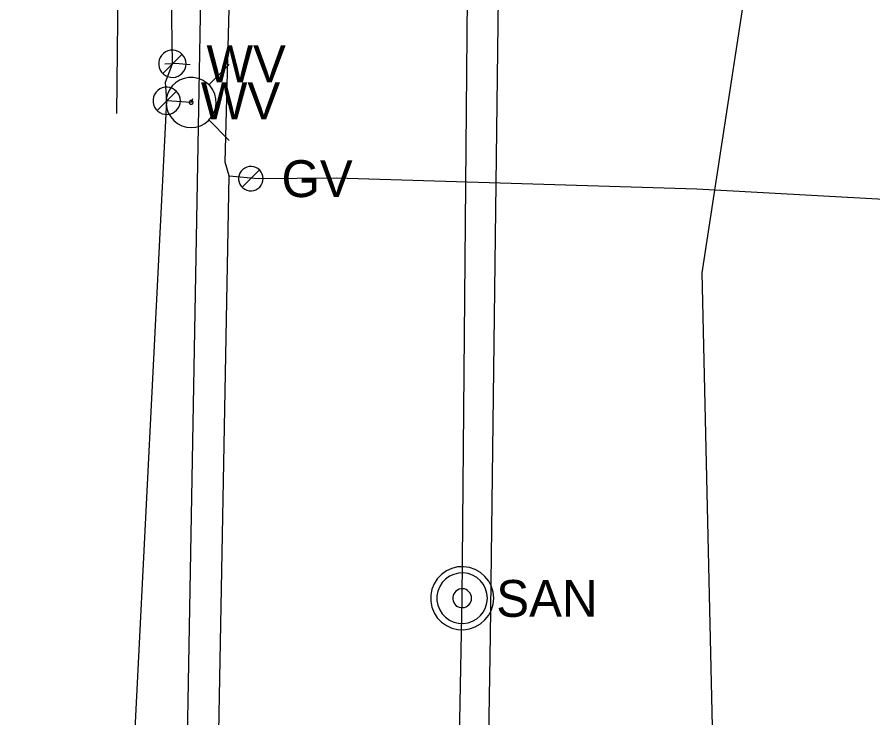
# Model space of a CAD drawing. Extents: x 600849 to 606371, y 330010 to 403088.
# Drawn here: x 601956 to 602045.4, y 358799.1 to 358872.3 of the extents above; entities that cross this region are included whole.
import ezdxf

# ---------------------------------------------------------------- set-up
doc = ezdxf.new("R2010")
doc.units = 0
for name, color, linetype in [('E_LTG_CID', 7, 'Continuous'), ('E_UTL_FO_UG', 7, 'Continuous'), ('E_UTL_G', 7, 'Continuous'), ('E_UTL_G_UG', 7, 'Continuous'), ('E_UTL_Overhead', 7, 'Continuous'), ('E_UTL_SAN', 7, 'Continuous'), ('E_UTL_SAN_UG', 7, 'Continuous'), ('E_UTL_T_UG', 7, 'Continuous'), ('E_UTL_W', 7, 'Continuous'), ('E_UTL_W_UG', 7, 'Continuous'), ('E_UTL_WHydrant', 7, 'Continuous')]:
    doc.layers.add(name, color=color, linetype=linetype)

msp = doc.modelspace()

# ---------------------------------------------------------------- linework, layer by layer
at = {"layer": 'E_LTG_CID'}
msp.add_lwpolyline([(602029.676, 358261.023), (602031.216, 358372.233), (602029.416, 358410.793), (602029.396, 358411.703), (602028.486, 358444.533), (602024.856, 358545.163), (602023.906, 358565.143), (602024.406, 358606.903), (602027.836, 358723.313), (602029.146, 358745.893), (602029.116, 358746.843), (602028.976, 358747.803), (602028.836, 358790.532), (602027.596, 358845.622), (602033.156, 358882.012), (602037.926, 358914.242), (602041.466, 358926.942), (602041.886, 358927.882), (602042.886, 358957.982), (602042.926, 359036.972), (602042.939, 359054.769), (602043.688, 359086.991)], dxfattribs=at)
at = {"layer": 'E_UTL_FO_UG'}
msp.add_lwpolyline([(601966.425, 358862.282), (601968, 359008.433), (601970.008, 359149.749), (601971.78, 359287.042), (601980.984, 359310.779), (601974.591, 359426.552), (601974.813, 359524.745), (601975.774, 359531.066), (601977.664, 359680.73)], dxfattribs=at)
at = {"layer": 'E_UTL_G'}
for points in [[(601981.714, 358855.455), (601981.691, 358855.698), (601981.622, 358855.932), (601981.511, 358856.149), (601981.36, 358856.341), (601981.175, 358856.501), (601980.964, 358856.623), (601980.734, 358856.702), (601980.492, 358856.737), (601980.248, 358856.726), (601980.011, 358856.668), (601979.789, 358856.567), (601979.591, 358856.425), (601979.422, 358856.249), (601979.29, 358856.043), (601979.2, 358855.817), (601979.154, 358855.577), (601979.154, 358855.333), (601979.2, 358855.094), (601979.29, 358854.867), (601979.422, 358854.662), (601979.591, 358854.485), (601979.789, 358854.344), (601980.011, 358854.243), (601980.248, 358854.185), (601980.492, 358854.173), (601980.734, 358854.208), (601980.964, 358854.288), (601981.175, 358854.41), (601981.36, 358854.57), (601981.511, 358854.761), (601981.622, 358854.978), (601981.691, 358855.212), (601981.714, 358855.455)], [(601979.524, 358854.548), (601981.338, 358856.363)]]:
    msp.add_lwpolyline(points, dxfattribs=at)
at = {"layer": 'E_UTL_G_UG'}
for points in [[(601969.3, 358335.164), (601969.469, 358373.422), (601969.548, 358373.826), (601970.593, 358406.99), (601971.699, 358477.804), (601971.836, 358514.683), (601972.528, 358530.16), (601973.756, 358574.461), (601974.539, 358606.443), (601974.196, 358624.273), (601974.162, 358648.393), (601975.428, 358675.009), (601975.438, 358676.134), (601976.315, 358756.338), (601978.179, 358855.75), (601977.759, 358857.171), (601978.877, 358899.957), (601979.184, 358959.064), (601980.091, 359021.899), (601980.957, 359082.79)], [(601978.179, 358855.75), (601981.185, 358855.483), (601989.343, 358855.527), (602027.03, 358854.377), (602072.408, 358851.869), (602088.275, 358853.325)]]:
    msp.add_lwpolyline(points, dxfattribs=at)
at = {"layer": 'E_UTL_Overhead'}
msp.add_lwpolyline([(601956.046, 357297.305), (601956.016, 357419.225), (601957.746, 357549.115), (601960.436, 357702.585), (601963.016, 358010.514), (601965.296, 358142.364), (601966.976, 358349.713), (601973.656, 358787.782), (601976.746, 358958.922), (601977.971, 359111.945)], dxfattribs=at)
at = {"layer": 'E_UTL_SAN'}
for points in [[(602005.808, 358811.604), (602005.748, 358812.228), (602005.571, 358812.83), (602005.284, 358813.388), (602004.896, 358813.881), (602004.422, 358814.292), (602003.879, 358814.605), (602003.286, 358814.81), (602002.665, 358814.9), (602002.038, 358814.87), (602001.428, 358814.722), (602000.858, 358814.461), (602000.347, 358814.097), (601999.914, 358813.643), (601999.575, 358813.116), (601999.341, 358812.533), (601999.223, 358811.917), (601999.223, 358811.29), (601999.341, 358810.674), (601999.575, 358810.091), (601999.914, 358809.564), (602000.347, 358809.11), (602000.858, 358808.746), (602001.428, 358808.485), (602002.038, 358808.337), (602002.665, 358808.307), (602003.286, 358808.397), (602003.879, 358808.602), (602004.422, 358808.915), (602004.896, 358809.326), (602005.284, 358809.819), (602005.571, 358810.377), (602005.748, 358810.979), (602005.808, 358811.604)], [(602005.148, 358811.604), (602005.1, 358812.103), (602004.959, 358812.585), (602004.729, 358813.031), (602004.418, 358813.425), (602004.039, 358813.754), (602003.604, 358814.005), (602003.13, 358814.169), (602002.633, 358814.241), (602002.132, 358814.217), (602001.644, 358814.098), (602001.188, 358813.89), (602000.779, 358813.599), (602000.432, 358813.235), (602000.161, 358812.813), (601999.975, 358812.347), (601999.88, 358811.854), (601999.88, 358811.353), (601999.975, 358810.86), (602000.161, 358810.394), (602000.432, 358809.972), (602000.779, 358809.608), (602001.188, 358809.317), (602001.644, 358809.109), (602002.132, 358808.99), (602002.633, 358808.967), (602003.13, 358809.038), (602003.604, 358809.202), (602004.039, 358809.453), (602004.418, 358809.782), (602004.729, 358810.176), (602004.959, 358810.622), (602005.1, 358811.104), (602005.148, 358811.604)], [(602003.498, 358811.604), (602003.48, 358811.791), (602003.427, 358811.971), (602003.341, 358812.139), (602003.224, 358812.287), (602003.082, 358812.41), (602002.919, 358812.504), (602002.741, 358812.566), (602002.555, 358812.592), (602002.367, 358812.583), (602002.184, 358812.539), (602002.013, 358812.461), (602001.859, 358812.352), (602001.729, 358812.215), (602001.628, 358812.057), (602001.558, 358811.882), (602001.522, 358811.698), (602001.522, 358811.509), (602001.558, 358811.325), (602001.628, 358811.15), (602001.729, 358810.992), (602001.859, 358810.855), (602002.013, 358810.746), (602002.184, 358810.668), (602002.367, 358810.624), (602002.555, 358810.615), (602002.741, 358810.641), (602002.919, 358810.703), (602003.082, 358810.797), (602003.224, 358810.92), (602003.341, 358811.068), (602003.427, 358811.236), (602003.48, 358811.416), (602003.498, 358811.604)]]:
    msp.add_lwpolyline(points, dxfattribs=at)
at = {"layer": 'E_UTL_SAN_UG'}
for p, q in [((602002.506, 358811.602), (602005.677, 359163.828)), ((601996.136, 358449.583), (602002.506, 358811.602))]:
    msp.add_line(p, q, dxfattribs=at)
at = {"layer": 'E_UTL_T_UG'}
msp.add_lwpolyline([(601985.646, 357358.935), (601986.406, 357428.055), (601986.396, 357429.645), (601987.196, 357516.235), (601986.046, 357577.095), (601985.726, 357579.205), (601987.736, 357645.925), (601988.776, 357774.044), (601990.426, 357844.454), (601989.936, 357872.744), (601990.016, 357983.074), (601991.576, 358034.884), (601991.916, 358081.984), (601991.286, 358126.564), (601994.656, 358223.184), (601998.896, 358359.093), (602001.276, 358506.913), (602006.476, 358656.573), (602005.146, 358789.692), (602005.216, 358791.322), (602005.466, 358807.702), (602007.514, 358972.137), (602009.768, 359124.482)], dxfattribs=at)
at = {"layer": 'E_UTL_W'}
for points in [[(601973.662, 358867.462), (601973.636, 358867.732), (601973.56, 358867.992), (601973.436, 358868.233), (601973.268, 358868.446), (601973.063, 358868.624), (601972.829, 358868.759), (601972.572, 358868.848), (601972.304, 358868.887), (601972.033, 358868.874), (601971.77, 358868.81), (601971.523, 358868.697), (601971.302, 358868.54), (601971.115, 358868.344), (601970.969, 358868.116), (601970.868, 358867.864), (601970.817, 358867.598), (601970.817, 358867.327), (601970.868, 358867.061), (601970.969, 358866.809), (601971.115, 358866.581), (601971.302, 358866.385), (601971.523, 358866.228), (601971.77, 358866.115), (601972.033, 358866.051), (601972.304, 358866.038), (601972.572, 358866.077), (601972.829, 358866.165), (601973.063, 358866.301), (601973.268, 358866.478), (601973.436, 358866.691), (601973.56, 358866.932), (601973.636, 358867.193), (601973.662, 358867.462)], [(601971.228, 358866.454), (601973.244, 358868.47)], [(601973.072, 358863.592), (601973.046, 358863.862), (601972.97, 358864.122), (601972.846, 358864.363), (601972.678, 358864.576), (601972.473, 358864.754), (601972.239, 358864.889), (601971.982, 358864.978), (601971.714, 358865.017), (601971.443, 358865.004), (601971.18, 358864.94), (601970.933, 358864.827), (601970.712, 358864.67), (601970.525, 358864.474), (601970.379, 358864.246), (601970.278, 358863.994), (601970.227, 358863.728), (601970.227, 358863.457), (601970.278, 358863.191), (601970.379, 358862.939), (601970.525, 358862.711), (601970.712, 358862.515), (601970.933, 358862.358), (601971.18, 358862.245), (601971.443, 358862.181), (601971.714, 358862.168), (601971.982, 358862.207), (601972.239, 358862.295), (601972.473, 358862.431), (601972.678, 358862.608), (601972.846, 358862.821), (601972.97, 358863.062), (601973.046, 358863.323), (601973.072, 358863.592)], [(601970.638, 358862.584), (601972.654, 358864.6)]]:
    msp.add_lwpolyline(points, dxfattribs=at)
at = {"layer": 'E_UTL_W_UG'}
for points in [[(601960.486, 358303.633), (601962.506, 358433.213), (601966.266, 358567.573), (601968.126, 358746.963), (601968.086, 358792.362), (601971.646, 358863.592), (601971.516, 358865.552), (601972.236, 358867.462), (601971.751, 358900.666), (601972.163, 359041.358), (601973.283, 359168.066)], [(601974.096, 358867.352), (601972.546, 358867.482), (601972.236, 358867.462), (601971.448, 358867.434)], [(601974.346, 358863.812), (601974.196, 358863.422), (601971.646, 358863.592)]]:
    msp.add_lwpolyline(points, dxfattribs=at)
at = {"layer": 'E_UTL_WHydrant'}
for points in [[(601976.031, 358865.257), (601978.173, 358867.399)], [(601974.196, 358860.8), (601974.693, 358860.847), (601975.171, 358860.988), (601975.614, 358861.216), (601976.006, 358861.524), (601976.333, 358861.901), (601976.582, 358862.333), (601976.745, 358862.804), (601976.816, 358863.298), (601976.792, 358863.796), (601976.675, 358864.28), (601976.468, 358864.734), (601976.178, 358865.14), (601975.818, 358865.484), (601975.398, 358865.754), (601974.935, 358865.939), (601974.446, 358866.033), (601973.947, 358866.033), (601973.457, 358865.939), (601972.994, 358865.754), (601972.575, 358865.484), (601972.214, 358865.14), (601971.925, 358864.734), (601971.718, 358864.28), (601971.6, 358863.796), (601971.576, 358863.298), (601971.647, 358862.804), (601971.811, 358862.333), (601972.06, 358861.901), (601972.386, 358861.524), (601972.778, 358861.216), (601973.221, 358860.988), (601973.7, 358860.847), (601974.196, 358860.8)], [(601974.196, 358863.222), (601974.234, 358863.225), (601974.271, 358863.236), (601974.305, 358863.254), (601974.335, 358863.277), (601974.36, 358863.306), (601974.379, 358863.339), (601974.391, 358863.375), (601974.397, 358863.413), (601974.395, 358863.451), (601974.386, 358863.488), (601974.37, 358863.523), (601974.348, 358863.554), (601974.32, 358863.58), (601974.288, 358863.601), (601974.253, 358863.615), (601974.215, 358863.622), (601974.177, 358863.622), (601974.14, 358863.615), (601974.104, 358863.601), (601974.072, 358863.58), (601974.045, 358863.554), (601974.023, 358863.523), (601974.007, 358863.488), (601973.998, 358863.451), (601973.996, 358863.413), (601974.001, 358863.375), (601974.014, 358863.339), (601974.033, 358863.306), (601974.058, 358863.277), (601974.088, 358863.254), (601974.122, 358863.236), (601974.158, 358863.225), (601974.196, 358863.222)], [(601976.031, 358861.587), (601978.173, 358859.444)]]:
    msp.add_lwpolyline(points, dxfattribs=at)

# ---------------------------------------------------------------- texts
at = {"layer": 'E_UTL_G'}
msp.add_text('GV', height=3.85, dxfattribs=at).set_placement((601983.639, 358853.53))
at = {"layer": 'E_UTL_SAN'}
msp.add_text('SAN', height=3.8491, dxfattribs=at).set_placement((602006.072, 358809.658))
at = {"layer": 'E_UTL_W'}
for p in [(601975.801, 358865.537), (601975.211, 358861.667)]:
    msp.add_text('WV', height=3.85, dxfattribs=at).set_placement(p)

doc.saveas('drawing.dxf')
